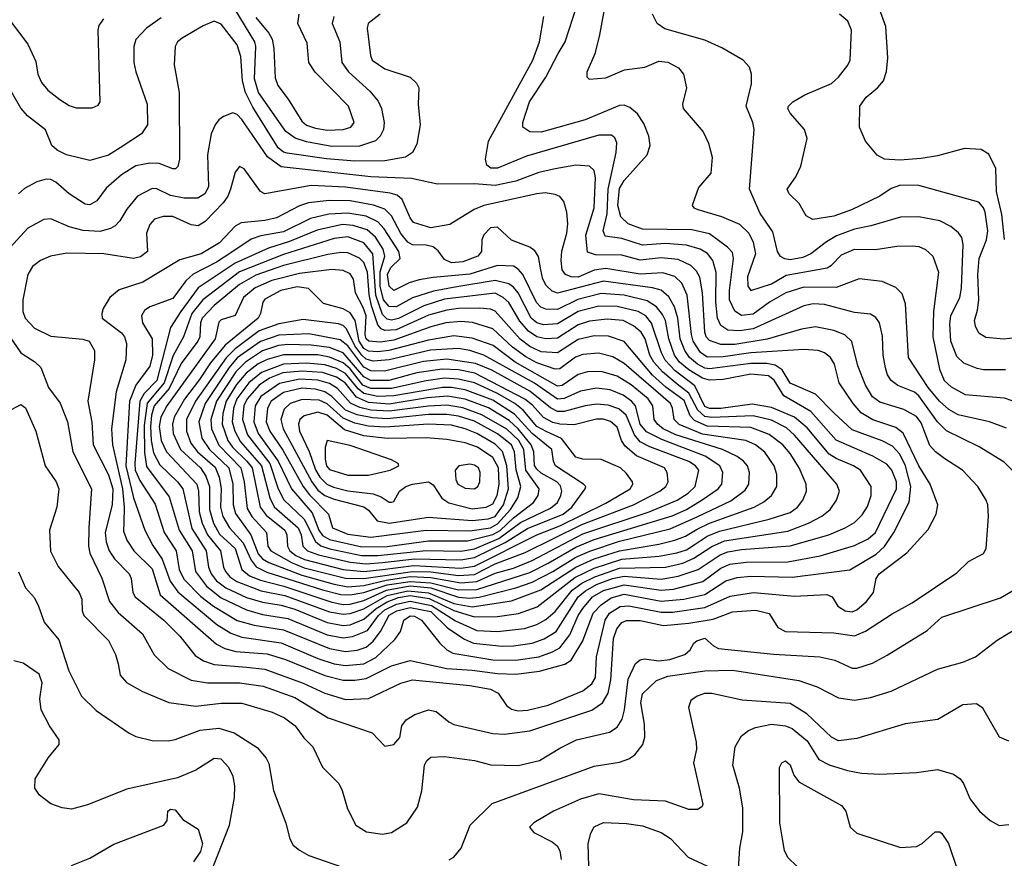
# Model space of a CAD drawing. Extents: x 997026 to 1115308, y 536381 to 619039.
# Tile 281 of 484: x 1052140 to 1056416, y 571061 to 574701. Entities that reach past the tile are written whole.
import ezdxf

# ---------------------------------------------------------------- set-up
doc = ezdxf.new("R2010")
doc.units = 0

msp = doc.modelspace()

# ---------------------------------------------------------------- linework, layer by layer
at = {"layer": '0CON20XD'}
for points in [[(1054685.4, 574785), (1054657.5, 574635), (1054637, 574553), (1054603.3, 574473.3), (1054602.5, 574452.5), (1054613, 574443), (1054685, 574448.8), (1054766.9, 574483.1), (1054854.3, 574494.3), (1054915, 574520.9), (1054955, 574516.4), (1055001.5, 574491.5), (1055022.5, 574465), (1055035.7, 574405), (1055018.6, 574335), (1055020.8, 574315), (1055107.5, 574215), (1055131.4, 574165), (1055146.9, 574105), (1055141.4, 574035), (1055087.3, 573972.7), (1055060, 573895), (1055066.7, 573885), (1055085, 573877.1), (1055187, 573847), (1055265, 573813.1), (1055306.8, 573775), (1055325.6, 573735.6), (1055334.8, 573685), (1055299.8, 573585), (1055301.3, 573545), (1055315, 573525.6), (1055405, 573554.8), (1055467.9, 573592.1), (1055646.7, 573623.3), (1055665.2, 573634.8), (1055709.1, 573680.9), (1055764.7, 573704.7), (1055855.9, 573704.1), (1055948.6, 573718.6), (1056015, 573720), (1056045, 573716.2), (1056073.5, 573703.5), (1056105.6, 573675), (1056129.2, 573605), (1056107.5, 573435), (1056105.8, 573325), (1056133.5, 573183.5), (1056153.9, 573135), (1056185, 573106.6), (1056245, 573074), (1056415, 573059.1), (1056515, 573025.4)], [(1053705, 574724.6), (1053653.3, 574685), (1053648.9, 574665), (1053663.3, 574545), (1053670.6, 574525), (1053725, 574487.7), (1053835, 574451.1), (1053862.9, 574425), (1053873.1, 574405), (1053870.5, 574335), (1053879.4, 574245), (1053865, 574161.2), (1053845.6, 574124.4), (1053815, 574104.2), (1053725, 574088.8), (1053595, 574086.7), (1053473, 574097), (1053301.3, 574121.3), (1053285, 574126.3), (1053261.9, 574145), (1053151.8, 574321.8), (1053121.2, 574385), (1053107.9, 574435), (1053101, 574541), (1053085, 574591.9), (1053015, 574681.2), (1052985, 574694.6), (1052936, 574675), (1052845, 574620.5), (1052825.7, 574605), (1052815.6, 574585), (1052810.9, 574505), (1052832.1, 574385), (1052834.5, 574095.5), (1052826.4, 574063.6), (1052816.4, 574053.6), (1052805, 574053.1), (1052746.1, 574076.1), (1052705, 574078), (1052645, 574066), (1052582.8, 574027.2), (1052515, 573970), (1052474.3, 573915), (1052445, 573897.5), (1052425, 573900.5), (1052355, 573944.5), (1052296.4, 573996.4), (1052275, 574007.5), (1052255, 574009.5), (1052215, 573997.5), (1052161.2, 573968.8), (1052135.3, 573944.7)], [(1053503.8, 574715), (1053496.8, 574685), (1053530, 574605), (1053539.1, 574515), (1053567.3, 574475), (1053661, 574391), (1053696.7, 574346.7), (1053710.5, 574315), (1053722.6, 574255), (1053720.3, 574225), (1053705.2, 574194.8), (1053684.8, 574175.2), (1053615, 574152.2), (1053495, 574150.7), (1053385, 574170.6), (1053336.4, 574186.4), (1053295.7, 574215.7), (1053177.2, 574385), (1053159.6, 574445), (1053165.2, 574585), (1053160.9, 574605), (1053075, 574745.9)], [(1053165, 574710), (1053222, 574642), (1053236.5, 574616.5), (1053243.8, 574576.2), (1053249.1, 574449.1), (1053260.4, 574415), (1053306.2, 574356.2), (1053365, 574260), (1053385, 574243.7), (1053425, 574230), (1053475, 574221.7), (1053545, 574224.7), (1053578.6, 574235), (1053593.1, 574255), (1053567.3, 574325), (1053422.8, 574472.8), (1053395.5, 574515), (1053388.9, 574598.9), (1053347.7, 574685), (1053353.8, 574725)], [(1056425, 572927.3), (1056352, 572955), (1056215.2, 572985.2), (1056175, 573008.4), (1056134.3, 573045), (1056084.9, 573104.9), (1055999.2, 573235), (1055986.9, 573466.9), (1055971.4, 573511.4), (1055945, 573538.5), (1055884.7, 573564.7), (1055785, 573576.2), (1055685, 573538.8), (1055545, 573539.7), (1055466.9, 573515), (1055395.3, 573475), (1055325, 573423.3), (1055275, 573417.5), (1055245, 573435.4), (1055222.6, 573485), (1055221.8, 573525), (1055240.2, 573665), (1055235, 573690), (1055214, 573714), (1055135, 573770.9), (1055059.2, 573789.2), (1054845, 573791.2), (1054782.7, 573815), (1054749.8, 573845), (1054737.9, 573895), (1054745, 573967.9), (1054765, 574002.5), (1054864.6, 574115), (1054878.2, 574155), (1054872.3, 574195), (1054849.9, 574249.9), (1054822.3, 574292.3), (1054789.8, 574319.8), (1054765, 574330.3), (1054745, 574328.9), (1054595, 574266.8), (1054405, 574213), (1054355, 574214.2), (1054325, 574234.3), (1054325.4, 574255), (1054354.4, 574345), (1054425, 574451.5), (1054478.1, 574555), (1054508.8, 574605), (1054558.7, 574761.3)], [(1056421.3, 573181.3), (1056325, 573181.6), (1056297.3, 573187.3), (1056239.7, 573209.7), (1056209.3, 573239.3), (1056182.9, 573305), (1056178.7, 573381.3), (1056183.8, 573416.2), (1056222.2, 573495), (1056230.4, 573535), (1056236.9, 573725), (1056230.8, 573755), (1056216.5, 573776.5), (1056183.1, 573803.1), (1056135, 573827.6), (1056045, 573845.3), (1055965, 573844.2), (1055836.1, 573806.1), (1055765, 573792), (1055687.3, 573762.7), (1055643.2, 573736.8), (1055576.1, 573685), (1055540.6, 573669.4), (1055485, 573659.2), (1055462.5, 573662.5), (1055443.4, 573673.4), (1055431.1, 573695), (1055409.9, 573779.9), (1055355, 573859.2), (1055309.4, 573965), (1055328.7, 574225), (1055323.9, 574255), (1055294.5, 574325), (1055317.4, 574422.6), (1055317.8, 574465), (1055309.4, 574495), (1055281.4, 574525), (1055189.6, 574579.6), (1055115, 574612.2), (1054941.3, 574661.3), (1054908.5, 574685), (1054887.9, 574725)], [(1056487.7, 573322.3), (1056413.7, 573313.7), (1056335, 573321.1), (1056305, 573340), (1056290.2, 573370.2), (1056285.6, 573395), (1056299.7, 573440.3), (1056305.3, 573484.7), (1056301.1, 573595), (1056306.3, 573665), (1056337.7, 573745), (1056343.8, 573785), (1056331.9, 573865), (1056324.7, 573885), (1056305, 573908.8), (1056045, 573981.2), (1055965, 573982.9), (1055925, 573968.8), (1055875, 573935.4), (1055752, 573875), (1055675, 573848.2), (1055584.4, 573834.4), (1055555, 573850), (1055525, 573902.5), (1055482, 573945), (1055472, 573965), (1055510.9, 574019.1), (1055532, 574065), (1055560, 574185), (1055548, 574225), (1055485.8, 574295), (1055475.8, 574315), (1055478.6, 574325), (1055498, 574345), (1055550, 574375), (1055665, 574423.5), (1055695, 574451.1), (1055736.5, 574503.5), (1055746.5, 574525), (1055752.5, 574655), (1055736, 574695), (1055700, 574725)], [(1056416.9, 573746.9), (1056405.2, 573855), (1056382, 573955), (1056378.5, 574055), (1056347.7, 574117.7), (1056315, 574137.8), (1056242.6, 574142.6), (1056125, 574110), (1056055, 574097.8), (1055961.4, 574091.4), (1055895.8, 574095.8), (1055863.4, 574113.4), (1055813.5, 574173.5), (1055786.2, 574235), (1055788.5, 574325), (1055815, 574364.5), (1055865, 574405.5), (1055890.4, 574435), (1055903.3, 574476.7), (1055909.1, 574535), (1055901.3, 574671.3), (1055878.5, 574735)], [(1052755, 574709.1), (1052690.6, 574665), (1052645, 574615.7), (1052635.4, 574585), (1052636.2, 574515), (1052644.6, 574475), (1052693.4, 574335), (1052695.3, 574245), (1052668.8, 574205), (1052576.9, 574145), (1052525, 574113.6), (1052445, 574089.3), (1052343.8, 574113.8), (1052302.9, 574135), (1052280, 574155), (1052252.7, 574222.7), (1052174.3, 574284.3), (1052145, 574317.5), (1052105.6, 574385.6), (1052054.7, 574515), (1052010.8, 574585), (1051891.5, 574705)], [(1052085, 574714), (1052175.6, 574595), (1052210.3, 574520.3), (1052218.1, 574465), (1052235, 574428), (1052262.9, 574395), (1052314.3, 574355), (1052355, 574328.5), (1052385, 574319.1), (1052455, 574318.1), (1052480.3, 574329.7), (1052489.2, 574345), (1052481.1, 574655), (1052485, 574676.2), (1052505.6, 574705)], [(1056511.5, 572685), (1056415, 572779.6), (1056306.6, 572846.6), (1056165, 572916.4), (1056125, 572955.3), (1056045, 573068.7), (1056025, 573083.5), (1055953.7, 573113.7), (1055924.6, 573135), (1055908.8, 573158.8), (1055899.2, 573189.2), (1055890, 573245), (1055887, 573327), (1055873.1, 573385), (1055858.2, 573408.2), (1055835, 573422.1), (1055765, 573429.7), (1055635.2, 573465.2), (1055585, 573467.5), (1055545, 573459.2), (1055325, 573359.3), (1055265, 573350), (1055215, 573353.1), (1055185, 573373.6), (1055169.8, 573405), (1055163.2, 573475), (1055164.2, 573604.2), (1055149.5, 573655), (1055126.2, 573686.2), (1055094.3, 573704.3), (1055035, 573722.8), (1054945, 573729.2), (1054845, 573722), (1054755, 573751.5), (1054681.9, 573761.9), (1054673.1, 573785), (1054691.2, 573858.8), (1054695.3, 573965), (1054730.8, 574125), (1054733, 574167), (1054725, 574188.8), (1054709.6, 574199.6), (1054655, 574200.5), (1054341.2, 574108.8), (1054215, 574056.1), (1054186, 574056), (1054169.1, 574069.1), (1054163.3, 574095), (1054175.7, 574174.3), (1054368.6, 574525), (1054397.1, 574605), (1054415.4, 574715)], [(1053725, 571548), (1053765, 571554.2), (1053790.8, 571585), (1053800, 571635), (1053817.8, 571662.2), (1053855.3, 571684.7), (1053915, 571705.3), (1053948.3, 571698.3), (1054002.8, 571652.8), (1054025, 571641.5), (1054195, 571602.9), (1054245, 571600), (1054355, 571613.4), (1054625, 571703.6), (1054670.7, 571735), (1054695, 571778.1), (1054707.6, 571835), (1054718.9, 572015), (1054733.5, 572056.5), (1054755, 572084.7), (1054775, 572093.3), (1054835, 572093.3), (1054935, 572070.9), (1055045, 572081), (1055152, 572098), (1055235, 572130.9), (1055337.1, 572137.1), (1055393.9, 572123.9), (1055432.6, 572062.6), (1055464.8, 572044.8), (1055675, 572039), (1055765, 572026.9), (1055813.5, 572046.5), (1055928, 572122), (1056015, 572170), (1056209.8, 572300.2), (1056260.6, 572349.4), (1056325, 572384.3), (1056336.7, 572405), (1056346.9, 572545), (1056344.4, 572595), (1056336.9, 572615), (1056300.5, 572675), (1056234.5, 572745), (1056156.7, 572795), (1056116.2, 572825), (1056092.6, 572852.6), (1056055, 572950.4), (1056035, 572978.6), (1055979, 573009), (1055875, 573040.5), (1055843.5, 573063.5), (1055812.5, 573115), (1055779, 573199), (1055753.6, 573303.6), (1055722.8, 573332.8), (1055675, 573351.6), (1055595, 573368.3), (1055535, 573358.1), (1055385.4, 573314.6), (1055245, 573291.3), (1055185, 573291), (1055135, 573308.3), (1055121, 573325), (1055114.5, 573345), (1055105.2, 573515.2), (1055093.2, 573583.2), (1055079.6, 573609.6), (1055055, 573633.8), (1054999.4, 573659.4), (1054925, 573667), (1054835, 573657), (1054755, 573679.3), (1054640.2, 573680.2), (1054605, 573691.9), (1054598.5, 573765), (1054635, 573883.8), (1054639.7, 574015), (1054635, 574046), (1054614.6, 574064.6), (1054555, 574070), (1054465, 574054.3), (1054395, 574037.4), (1054295, 574000.2), (1054205, 573980.8), (1054115, 573989.2), (1053955, 573987.5), (1053841.2, 574011.2), (1053665, 574019.5), (1053275, 574061.7), (1053215.6, 574105.6), (1053105, 574268.5), (1053085, 574290), (1053065, 574297.3), (1053025, 574281.5), (1053005, 574266.9), (1052988.2, 574245), (1052970.8, 574205), (1052955.8, 574115), (1052959.7, 573975), (1052943.3, 573945), (1052913.2, 573926.8), (1052853.9, 573926.1), (1052795, 573937.2), (1052735, 573966.2), (1052715, 573968.9), (1052650.9, 573935), (1052605, 573878.5), (1052575, 573828.2), (1052555, 573806.9), (1052535, 573794.7), (1052488.3, 573781.7), (1052415.6, 573785.6), (1052355, 573801.4), (1052275, 573836.2), (1052245, 573833.2), (1052175, 573796), (1052082.6, 573695)], [(1054305, 571701.3), (1054345, 571703.7), (1054435, 571725.8), (1054585, 571787.7), (1054625, 571818), (1054639.8, 571845), (1054644.8, 571935), (1054681.7, 572095), (1054701.6, 572125), (1054747, 572153), (1054785, 572156.9), (1054925, 572129.6), (1054975, 572129.2), (1055115, 572149.7), (1055225, 572198.6), (1055325.9, 572214.1), (1055505, 572199.1), (1055645, 572206.2), (1055668.6, 572195), (1055692.9, 572155), (1055724, 572135), (1055755, 572131.2), (1055775, 572139.7), (1055816.6, 572175), (1055847.1, 572215), (1055859.6, 572275), (1055872.1, 572295), (1055992.7, 572387.3), (1056085, 572488.1), (1056120, 572555), (1056127.3, 572595), (1056093.5, 572685), (1056045, 572763.8), (1055976.8, 572906.8), (1055945, 572931.4), (1055845, 572963.5), (1055794.6, 572994.6), (1055758.6, 573035), (1055698, 573125), (1055678.2, 573205), (1055661.2, 573235), (1055635, 573254.6), (1055608, 573265), (1055545, 573269.6), (1055315, 573254.7), (1055195, 573237.9), (1055125, 573236.4), (1055097, 573257), (1055065, 573306.1), (1055057.1, 573335), (1055038.9, 573505), (1055015, 573557.7), (1054985, 573586.2), (1054932.9, 573602.9), (1054835, 573597.1), (1054685, 573621.4), (1054635, 573614), (1054565, 573583.1), (1054535, 573584.1), (1054509.5, 573595), (1054495.3, 573615), (1054491.4, 573655), (1054494.4, 573695.6), (1054515.9, 573775), (1054520, 573815), (1054515.9, 573865.9), (1054502.2, 573912.2), (1054485, 573933.1), (1054465, 573942.7), (1054421.2, 573948.8), (1054385, 573945.3), (1054154.8, 573895.2), (1054112.9, 573877.1), (1054008, 573812), (1053925, 573798), (1053850.6, 573820.6), (1053835, 573840.5), (1053800.2, 573920.2), (1053778.8, 573938.8), (1053748.4, 573948.4), (1053554.3, 573974.3), (1053405, 573980.9), (1053205, 573944.5), (1053185, 573955.7), (1053115, 574054), (1053095, 574063.8), (1053075, 574038.8), (1053055, 573965.8), (1053043.9, 573935), (1053024.2, 573905.8), (1052945, 573824.5), (1052915, 573805.5), (1052885, 573810.9), (1052805, 573846.8), (1052763.1, 573846.9), (1052725, 573835.6), (1052705, 573812.5), (1052691.2, 573775), (1052694.3, 573695), (1052665, 573671.5), (1052634, 573664), (1052505.2, 573685.2), (1052345, 573688.2), (1052273.3, 573675), (1052230, 573655), (1052195, 573630), (1052175.6, 573595), (1052153.3, 573485), (1052153.3, 573435), (1052164.4, 573405), (1052205, 573361.9), (1052275, 573327.8), (1052414.5, 573314.5), (1052441.2, 573305), (1052464.2, 573265), (1052464.3, 573224.3), (1052436.6, 573045), (1052453.9, 572953.9), (1052459.1, 572855), (1052525, 572725.4), (1052544, 572665), (1052541.8, 572595), (1052510.8, 572475), (1052515.2, 572435), (1052528.7, 572395), (1052551.2, 572361.2), (1052616, 572295), (1052624.7, 572275), (1052631.3, 572215), (1052642, 572195), (1052765.3, 572095), (1052835.4, 572025), (1052901.3, 571941.3), (1052938, 571918), (1052985, 571901.7), (1053125, 571890.2), (1053205, 571881.5), (1053371, 571821), (1053465, 571778), (1053555, 571749.3), (1053655, 571754.2), (1053795, 571821.1), (1053845.3, 571834.7), (1054095, 571810.4), (1054185, 571794.8), (1054217.8, 571777.8), (1054254.2, 571724.2), (1054275, 571707.7), (1054305, 571701.3)], [(1053595, 571834.4), (1053645, 571841.5), (1053755, 571896.8), (1053835, 571919.8), (1053995.5, 571884.5), (1054105, 571877.8), (1054215, 571862.4), (1054295, 571859.5), (1054396.9, 571873.1), (1054506.9, 571903.1), (1054535, 571921.1), (1054586, 572005), (1054630.8, 572125), (1054665, 572161.4), (1054708.6, 572191.4), (1054765, 572207.4), (1054925, 572177.4), (1055024.2, 572185.8), (1055115, 572205.7), (1055206.8, 572265), (1055255, 572280.2), (1055314.8, 572285.2), (1055495, 572281.5), (1055745, 572313.3), (1055859.8, 572380.2), (1055895.6, 572414.4), (1055936.1, 572475), (1056002.8, 572607.2), (1056010, 572675), (1055987.2, 572765), (1055961.9, 572815), (1055929.7, 572849.7), (1055885, 572873.2), (1055755, 572920.4), (1055674.8, 572995), (1055595.5, 573075.5), (1055485, 573123.3), (1055451.4, 573181.4), (1055421, 573201), (1055385, 573208.4), (1055315, 573208.6), (1055135, 573185.1), (1055115, 573188.1), (1055083.3, 573205), (1055048.2, 573235), (1055028, 573265), (1055008.1, 573315), (1054998.4, 573405), (1054984.1, 573454.1), (1054958.2, 573498.2), (1054925, 573527), (1054887.4, 573537.4), (1054675, 573566.4), (1054475, 573513.5), (1054452.8, 573522.8), (1054426.7, 573546.7), (1054412.3, 573575), (1054402.3, 573615), (1054392.6, 573672.6), (1054377.6, 573697.6), (1054355, 573714), (1054275, 573743.8), (1054215, 573800.8), (1054185, 573797.3), (1054155, 573766.7), (1054147.5, 573745), (1054145.4, 573695), (1054130, 573675), (1054065, 573649.4), (1054015, 573645.8), (1053985, 573659.6), (1053957.3, 573697.3), (1053934.9, 573714.9), (1053905, 573722.4), (1053845, 573723.8), (1053825, 573734.8), (1053795, 573772.3), (1053755, 573850.3), (1053725, 573878.8), (1053676.1, 573896.1), (1053575, 573914.6), (1053483.4, 573916.6), (1053394.2, 573905.8), (1053355, 573892.7), (1053255, 573841.6), (1053205, 573829.7), (1053101.3, 573818.7), (1053075.2, 573804.8), (1053055, 573783.3), (1053007.6, 573732.4), (1052927.9, 573685), (1052835, 573658.2), (1052675, 573562.3), (1052571.5, 573528.5), (1052531.4, 573495), (1052503.1, 573446.9), (1052496.5, 573425), (1052498.5, 573405), (1052582.2, 573342.2), (1052595.2, 573325), (1052603.4, 573295), (1052600.9, 573225), (1052558.8, 573085), (1052538.5, 572925), (1052543.7, 572855), (1052586.2, 572663.8), (1052594.1, 572585), (1052591.9, 572518.1), (1052590.2, 572480.2), (1052605, 572442.2), (1052635.8, 572395), (1052715, 572317.2), (1052749.5, 572205), (1052995, 571989.8), (1053031.3, 571971.3), (1053078, 571958), (1053215, 571948.6), (1053293.9, 571923.9), (1053465, 571853.5), (1053545, 571834.4), (1053595, 571834.4)], [(1053555, 571897), (1053635, 571904.5), (1053687.1, 571932.9), (1053769.7, 572010.3), (1053793.3, 572045), (1053808.8, 572095), (1053835, 572113.1), (1053855, 572112), (1053884.5, 572095), (1053964, 571994), (1053995.2, 571965.2), (1054021, 571951), (1054195, 571922.2), (1054295, 571920), (1054395, 571935.8), (1054453.8, 571956.2), (1054485, 571974.8), (1054529.5, 572030.5), (1054565, 572114.7), (1054585, 572145.6), (1054627.9, 572195), (1054675, 572222.6), (1054765, 572247.8), (1054925, 572224.7), (1054978.7, 572228.7), (1055107.1, 572262.9), (1055185, 572319.8), (1055223, 572337), (1055295, 572346.6), (1055475, 572347.6), (1055615.8, 572374.2), (1055765, 572418.1), (1055825, 572447.6), (1055856.6, 572475), (1055947.5, 572665), (1055947.1, 572695), (1055927.7, 572745), (1055905, 572771.1), (1055845, 572806.1), (1055685.1, 572875.1), (1055575, 572999.6), (1055458.8, 573068.8), (1055416.6, 573136.6), (1055392.1, 573155), (1055315, 573162.1), (1055195, 573138.4), (1055135, 573136), (1055105, 573145.6), (1055045, 573180.8), (1055005, 573214.8), (1054983.3, 573245), (1054959.4, 573315), (1054944.6, 573394.6), (1054931.8, 573421.8), (1054904.7, 573454.7), (1054865, 573480), (1054765, 573505.4), (1054665, 573512.5), (1054563.3, 573486.7), (1054475, 573442.3), (1054425, 573444), (1054403.3, 573453.3), (1054383.5, 573473.5), (1054325.4, 573595.4), (1054305, 573618.4), (1054285, 573630.5), (1054215, 573633.8), (1054095, 573596.2), (1053935, 573582.6), (1053875, 573571.9), (1053831.5, 573558.5), (1053764.8, 573524.8), (1053744.2, 573544.2), (1053737.3, 573595), (1053752.2, 573625), (1053791.6, 573665), (1053786.3, 573695), (1053723.3, 573793.3), (1053695, 573823), (1053645, 573847.9), (1053565, 573861), (1053482.9, 573857.1), (1053402.3, 573837.7), (1053285, 573779.5), (1053187.4, 573762.6), (1053145, 573748.3), (1053061.4, 573691.4), (1052995, 573647.9), (1052893.3, 573596.7), (1052861.9, 573568.1), (1052805, 573490.6), (1052704.8, 573455.2), (1052682, 573438), (1052669.3, 573415), (1052672.8, 573385), (1052715.2, 573315), (1052717.2, 573245), (1052705, 573196.7), (1052645, 573114), (1052616.6, 573045), (1052601.2, 572765), (1052634.7, 572624.7), (1052683, 572485), (1052718.5, 572418.5), (1052759.4, 572359.4), (1052793.1, 572263.1), (1052827, 572217), (1052996.2, 572076.2), (1053057.5, 572037.5), (1053105, 572020.2), (1053275, 571996.4), (1053435, 571927.6), (1053505, 571905.2), (1053555, 571897)], [(1053555, 571958.8), (1053605, 571964.5), (1053645, 571977), (1053675, 572003.1), (1053707.3, 572045), (1053745, 572115.4), (1053778, 572135), (1053835, 572149.3), (1053925, 572131.4), (1053999.8, 572059.8), (1054071.6, 572011.6), (1054110.5, 571995), (1054235, 571981.5), (1054285, 571982.7), (1054365, 571995.2), (1054417.4, 572012.6), (1054469.8, 572045), (1054564.6, 572195), (1054597.6, 572222.4), (1054645, 572248.9), (1054714.6, 572274.6), (1054765, 572285.8), (1054925, 572272.3), (1054999.5, 572285), (1055085.5, 572314.5), (1055182.4, 572377.6), (1055215, 572391.4), (1055275, 572401.6), (1055485, 572416.5), (1055653.3, 572465), (1055725, 572494.7), (1055765, 572518.4), (1055799, 572551), (1055821.9, 572588.1), (1055836.8, 572635), (1055837.5, 572675), (1055790.4, 572745), (1055760.9, 572765), (1055685, 572795.6), (1055655, 572815.2), (1055559.3, 572929.3), (1055505, 572975.8), (1055405, 573018), (1055321.4, 573031.4), (1055185, 573013), (1055135, 573012.9), (1055115, 573021.6), (1055071.6, 573111.6), (1054986.3, 573176.3), (1054942.8, 573222.8), (1054926.7, 573255), (1054884, 573384), (1054858.7, 573415), (1054825, 573434.8), (1054735, 573456.5), (1054655, 573457.3), (1054565, 573434.9), (1054475, 573380.3), (1054415, 573375.8), (1054385, 573385.5), (1054361.2, 573405), (1054304.2, 573515), (1054285, 573539.8), (1054264.3, 573554.3), (1054205, 573569.1), (1054038.1, 573541.9), (1053936.7, 573523.3), (1053845, 573494.2), (1053775, 573455.1), (1053745, 573456.1), (1053720.4, 573485), (1053706, 573545), (1053705, 573606.4), (1053725.4, 573675), (1053718, 573705), (1053685, 573756.4), (1053649.3, 573789.3), (1053587.7, 573807.7), (1053541.9, 573811.9), (1053431.9, 573788.1), (1053312, 573738), (1053220.1, 573709.9), (1053075.9, 573644.1), (1052915, 573537.7), (1052840.2, 573435), (1052795.5, 573364.5), (1052735.5, 573135), (1052681, 573079), (1052661.6, 573045), (1052639.8, 572775), (1052642, 572745), (1052661.3, 572701.3), (1052727.8, 572597.8), (1052767.4, 572475), (1052818.9, 572395), (1052832, 572315), (1052852.4, 572272.4), (1052927.1, 572197.1), (1052981.1, 572155), (1053085, 572093.4), (1053158, 572072), (1053285, 572052), (1053485, 571970.7), (1053555, 571958.8)], [(1053545, 572018.2), (1053585, 572022.9), (1053649.8, 572050.2), (1053697.4, 572115), (1053725, 572139.5), (1053776.8, 572163.2), (1053835, 572176.5), (1053928, 572158), (1054031.9, 572091.9), (1054125, 572049.6), (1054215, 572044.8), (1054331.9, 572058.1), (1054385.1, 572074.9), (1054425, 572097.6), (1054465, 572132.5), (1054539.3, 572225), (1054580.5, 572255), (1054637.2, 572282.8), (1054745, 572320), (1054945, 572323.8), (1055018.9, 572341.1), (1055067, 572363), (1055145, 572413.7), (1055201.2, 572438.8), (1055475, 572480.3), (1055565, 572514.8), (1055623.8, 572546.2), (1055659.6, 572575), (1055687.3, 572615), (1055699.5, 572655), (1055688.2, 572685), (1055505, 572897.6), (1055469.2, 572929.2), (1055405, 572961.9), (1055325, 572980.8), (1055145, 572974), (1055115, 572978.9), (1055085.3, 573005.3), (1055045, 573080.4), (1054995, 573119.5), (1054931.8, 573171.8), (1054893.2, 573215), (1054877, 573245), (1054855.9, 573315.9), (1054838.7, 573345), (1054805, 573371.9), (1054760.6, 573395), (1054691.4, 573401.4), (1054615, 573392.6), (1054565, 573376.8), (1054475, 573318.1), (1054425, 573315.1), (1054385, 573324.9), (1054349.1, 573349.1), (1054312, 573392), (1054263.4, 573473.4), (1054239.2, 573495), (1054205, 573513.3), (1053985, 573487.3), (1053895, 573458.6), (1053785, 573403.9), (1053755, 573396.2), (1053735, 573401.4), (1053715, 573421.6), (1053685.8, 573505), (1053674.1, 573685), (1053635, 573731.7), (1053565, 573758.3), (1053505, 573751.2), (1053285, 573682.4), (1053095, 573607), (1052934.9, 573485.1), (1052887, 573425), (1052851.8, 573325), (1052807.1, 573242.9), (1052767, 573125), (1052693.1, 573036.9), (1052680.1, 572939.9), (1052682.6, 572822.6), (1052690.8, 572760.8), (1052789.3, 572629.3), (1052832.6, 572485), (1052888.5, 572395), (1052904.1, 572305), (1052951.7, 572241.7), (1053015, 572191.4), (1053125, 572138.6), (1053195, 572119.3), (1053305, 572101.9), (1053475, 572030.7), (1053545, 572018.2)], [(1053545, 572071.4), (1053575, 572074.6), (1053635, 572098.1), (1053687.9, 572145), (1053735, 572174.3), (1053785, 572192.9), (1053835, 572201.5), (1053918.1, 572188.1), (1054025, 572135.7), (1054115, 572108.5), (1054215, 572110.8), (1054306.2, 572123.8), (1054387.2, 572152.8), (1054550.6, 572279.4), (1054635, 572320.3), (1054755, 572358.7), (1054917.4, 572372.6), (1054994, 572386), (1055035, 572400.3), (1055068.2, 572421.8), (1055125, 572459), (1055178.9, 572481.1), (1055395, 572532.2), (1055485, 572561.4), (1055517.5, 572585), (1055540.7, 572615), (1055555.9, 572655), (1055554.7, 572685), (1055525.2, 572755), (1055485, 572818), (1055453.2, 572855), (1055395, 572900), (1055315, 572930.9), (1055125, 572936.5), (1055070.5, 572960.5), (1055052.1, 572982.1), (1055025, 573048.5), (1054945.8, 573105.8), (1054887.8, 573157.8), (1054765, 573304.2), (1054697.5, 573327.5), (1054635, 573328.5), (1054565, 573312.2), (1054475, 573254.8), (1054405, 573259.1), (1054355, 573281.9), (1054313.7, 573313.7), (1054205, 573436.1), (1054185, 573444.8), (1054138.3, 573448.3), (1054045, 573447), (1053995, 573440), (1053915, 573418), (1053775, 573355.1), (1053725, 573351.4), (1053709.1, 573359.1), (1053695.9, 573375.9), (1053668.4, 573458.4), (1053657.8, 573507.8), (1053650.4, 573605), (1053635, 573647.4), (1053615, 573666.1), (1053565, 573689.1), (1053535, 573690.9), (1053478.4, 573681.6), (1053285, 573633.4), (1053165, 573591.7), (1053095, 573551.9), (1052985, 573459.7), (1052932.2, 573405), (1052925.5, 573385), (1052921.7, 573325), (1052913.7, 573305), (1052841.7, 573208.3), (1052789.3, 573100.7), (1052724.5, 573025.5), (1052712.8, 572985), (1052707.8, 572935), (1052710.3, 572875), (1052720.7, 572820.7), (1052748.1, 572768.1), (1052825.6, 572695), (1052848.1, 572665), (1052887.2, 572492.8), (1052950, 572395), (1052959.3, 572325), (1052970.9, 572295), (1052995, 572264.5), (1053035, 572235.4), (1053125, 572193), (1053195, 572171.8), (1053275, 572159.6), (1053335, 572142.2), (1053474.5, 572084.5), (1053545, 572071.4)], [(1053545, 572120), (1053575, 572122.9), (1053635, 572143.2), (1053735, 572201.7), (1053825, 572222.4), (1053915, 572213.6), (1054025, 572167.1), (1054105, 572152.3), (1054275, 572178.1), (1054403.3, 572226.7), (1054555, 572324.9), (1054635, 572360.1), (1054744.9, 572394.9), (1054915, 572423.6), (1054985, 572441.3), (1055031.3, 572458.7), (1055081.3, 572488.7), (1055135, 572515.9), (1055330, 572585), (1055371.7, 572608.3), (1055404, 572636), (1055428, 572675), (1055427.2, 572727.2), (1055416.4, 572765), (1055375, 572823.2), (1055335.4, 572855), (1055293.8, 572873.8), (1055105, 572901.6), (1055003.3, 572943.3), (1054982, 572965), (1054974.8, 573015), (1054965.7, 573035), (1054765, 573208.8), (1054715, 573237.3), (1054653.3, 573253.3), (1054585, 573247.8), (1054553.5, 573236.5), (1054485, 573186), (1054465, 573184.4), (1054385, 573211.9), (1054337.2, 573237.2), (1054280, 573280), (1054195, 573359.4), (1054106.6, 573386.6), (1054055, 573390.2), (1053990.8, 573385), (1053925, 573368.4), (1053765, 573310), (1053705, 573300.6), (1053656.2, 573306.2), (1053645, 573315.9), (1053640, 573335), (1053644.4, 573415), (1053632, 573452), (1053598.8, 573515), (1053588.8, 573575), (1053575, 573597.3), (1053545, 573612.9), (1053495, 573616.6), (1053355, 573600), (1053235, 573568.2), (1053162.5, 573537.5), (1053112.3, 573495), (1053075, 573416.5), (1053015, 573397.5), (1053005, 573388.1), (1052989.1, 573315), (1052778.3, 573025), (1052752.8, 572975), (1052745.9, 572935), (1052754.7, 572874.7), (1052777.8, 572825), (1052909, 572685), (1052917, 572655), (1052919.6, 572565), (1052932.1, 572515), (1052955.7, 572465), (1053012.4, 572395), (1053024.4, 572325), (1053033.7, 572305), (1053052.9, 572282.9), (1053082.3, 572262.3), (1053188.3, 572221.7), (1053291.1, 572201.1), (1053485, 572130.6), (1053545, 572120)], [(1053545, 572163), (1053575, 572164.3), (1053635, 572180.4), (1053733.3, 572225), (1053835, 572243.3), (1053925, 572234.1), (1054045, 572193.8), (1054095, 572189.6), (1054135, 572194.1), (1054295, 572234.9), (1054365, 572258.9), (1054455, 572305.3), (1054555, 572367.6), (1054616.2, 572393.8), (1054745, 572437.2), (1054965, 572491.2), (1055085, 572544.1), (1055227.7, 572612.3), (1055290.8, 572659.2), (1055305.9, 572685), (1055308.6, 572735), (1055300.6, 572765), (1055283.2, 572785), (1055255.2, 572805.2), (1055192.1, 572835), (1054989.5, 572899.5), (1054933.9, 572925), (1054909, 572945), (1054895.6, 572965), (1054888.7, 573025), (1054869.1, 573055), (1054795, 573116.5), (1054735, 573153), (1054665, 573173.3), (1054605, 573172), (1054565, 573160.2), (1054495, 573112.7), (1054475, 573110.6), (1054292, 573215), (1054196.3, 573286.3), (1054105, 573318.3), (1054025, 573328.4), (1053915, 573309.9), (1053743.3, 573265), (1053695, 573258.8), (1053655, 573262.2), (1053635, 573274.3), (1053613.8, 573305), (1053596.2, 573395), (1053575, 573428), (1053545, 573446.6), (1053459.3, 573469.3), (1053394.3, 573534.3), (1053345, 573541.1), (1053274.5, 573525), (1053205, 573487.8), (1053195.3, 573475), (1053186.4, 573425), (1053175.8, 573405), (1053032.5, 573287.5), (1052968.7, 573211.3), (1052920.7, 573139.3), (1052855.6, 573054.4), (1052811, 572975), (1052803.1, 572945), (1052806.4, 572905), (1052838.2, 572835), (1052924.5, 572755), (1052949, 572719), (1052964.6, 572675), (1052964.2, 572575), (1052981, 572515), (1053007.9, 572467.9), (1053076, 572405), (1053105.2, 572315), (1053137.3, 572287.3), (1053185, 572267.6), (1053287.4, 572242.6), (1053495, 572173.1), (1053545, 572163)], [(1053575, 572204.2), (1053635, 572214.3), (1053735, 572247.5), (1053835, 572262.8), (1053925, 572256.6), (1054045, 572225.6), (1054125, 572227.6), (1054355, 572301.6), (1054435, 572341.1), (1054555, 572411.8), (1054635, 572444.7), (1054973.1, 572546.9), (1055035.9, 572574.1), (1055103.4, 572616.6), (1055173.2, 572665), (1055189.1, 572685), (1055192.6, 572735), (1055181, 572765), (1055116.9, 572806.9), (1054928.4, 572878.4), (1054862.3, 572912.3), (1054835, 572945.9), (1054813.7, 573025), (1054797, 573045), (1054760.9, 573070.9), (1054703.8, 573093.8), (1054645, 573100.9), (1054575, 573089), (1054505, 573056.1), (1054475, 573053.5), (1054375, 573123.7), (1054155.3, 573245.3), (1054095, 573265.1), (1054045, 573273.6), (1053923.8, 573266.2), (1053745, 573224.5), (1053675, 573219.4), (1053645, 573227.8), (1053625, 573244.9), (1053595.9, 573285.9), (1053559.3, 573359.3), (1053545, 573373.3), (1053525, 573381), (1053370.6, 573399.4), (1053265, 573380.9), (1053180.2, 573349.8), (1053075, 573271.8), (1053036.6, 573233.4), (1052903.6, 573045), (1052864.6, 572965), (1052863.9, 572915), (1052883, 572863), (1052911.9, 572825), (1052988.3, 572758.3), (1053006.5, 572715), (1053015.6, 572665.6), (1053012.5, 572585), (1053021.9, 572545), (1053051.4, 572495), (1053110.4, 572430.4), (1053145, 572354.3), (1053166.4, 572326.4), (1053213, 572303), (1053455, 572226.2), (1053535, 572206.2), (1053575, 572204.2)], [(1052095, 573328), (1052144.4, 573254.4), (1052206, 573216), (1052231.3, 573191.3), (1052264.7, 573105), (1052315.7, 573035.7), (1052347.1, 572955), (1052370.5, 572825), (1052451.6, 572665), (1052440.5, 572495), (1052438.6, 572415), (1052444.1, 572385), (1052497.1, 572277.1), (1052529.7, 572175), (1052568.2, 572128.2), (1052673.1, 572035), (1052723.3, 571943.3), (1052784.5, 571885), (1052884.4, 571834.4), (1052955, 571822.5), (1053095, 571822.4), (1053197.6, 571807.6), (1053335, 571759.1), (1053480.1, 571670.1), (1053671.2, 571605), (1053725, 571548)], [(1053565, 572239.7), (1053635, 572244.9), (1053731.6, 572268.4), (1053835, 572283.2), (1053925, 572279.5), (1054055, 572256.2), (1054125, 572261.5), (1054205, 572298.1), (1054285, 572320.5), (1054365, 572353.2), (1054585, 572469.2), (1054873.8, 572565), (1054995, 572615.2), (1055043.2, 572645), (1055072.5, 572675), (1055088.4, 572745), (1055074.7, 572765), (1055045, 572782.7), (1054876.6, 572846.6), (1054835, 572869), (1054809.5, 572899.5), (1054773.8, 572983.8), (1054741.9, 573011.9), (1054695, 573027.1), (1054645, 573032.2), (1054594.9, 573025.1), (1054505, 572999.9), (1054475, 572999.6), (1054445.4, 573015.4), (1054355, 573088.7), (1054189.5, 573179.5), (1054119.1, 573209.1), (1053995, 573227.8), (1053892.9, 573217.1), (1053724.1, 573175.9), (1053665, 573177.4), (1053635, 573193.2), (1053565, 573285.1), (1053531.4, 573311.4), (1053395, 573337.6), (1053265, 573332.3), (1053185, 573304.4), (1053085, 573233.2), (1053048.9, 573191.1), (1052946, 573035), (1052918.6, 572955), (1052931, 572885), (1052963.9, 572835), (1053048.6, 572755), (1053065.9, 572685), (1053067.4, 572595), (1053077.3, 572557.3), (1053143.3, 572465), (1053175, 572382), (1053195, 572359.9), (1053221.4, 572345), (1053365, 572289.2), (1053505, 572250.8), (1053565, 572239.7)], [(1053635, 572274.9), (1053845, 572306), (1053925, 572304.2), (1054045, 572288.3), (1054115, 572293.2), (1054205, 572338.5), (1054335, 572388.3), (1054580.4, 572509.6), (1054806.1, 572595), (1054920, 572655), (1054946.2, 572675), (1054955.4, 572695), (1054951.2, 572735), (1054940, 572755), (1054818.2, 572808.2), (1054769, 572849), (1054753.5, 572875), (1054735, 572932.2), (1054705, 572956.7), (1054675, 572966.3), (1054645, 572966.7), (1054548.4, 572941.6), (1054485, 572945.1), (1054455, 572952.8), (1054414.3, 572974.3), (1054367.4, 573027.4), (1054333.9, 573053.9), (1054116.3, 573166.3), (1054045, 573181.1), (1053975, 573184.3), (1053865, 573167.9), (1053743.1, 573135), (1053665, 573134.1), (1053635, 573150.1), (1053544.9, 573254.9), (1053485, 573278.3), (1053405, 573288.6), (1053305, 573291.1), (1053263.7, 573286.3), (1053195, 573264), (1053120.7, 573215), (1053078.3, 573171.7), (1052994.7, 573045), (1052970.6, 572965), (1052973.5, 572925), (1053004.6, 572854.6), (1053100.6, 572755), (1053114.4, 572695), (1053128.4, 572578.4), (1053147.8, 572545), (1053211.1, 572475), (1053217.5, 572415), (1053230.8, 572395), (1053319.8, 572345), (1053375, 572321.6), (1053555, 572276.4), (1053635, 572274.9)], [(1053635, 572305.9), (1053715, 572314.7), (1053851.8, 572331.8), (1054055, 572320.8), (1054115, 572329.1), (1054385.1, 572464.9), (1054485, 572504.3), (1054685, 572601.9), (1054790.4, 572665), (1054803.1, 572685), (1054801.5, 572695), (1054775, 572731.5), (1054748.9, 572755), (1054665, 572791.2), (1054585, 572793.7), (1054555, 572802.3), (1054492.7, 572882.7), (1054428.6, 572911.4), (1054385, 572935.1), (1054325.8, 573005.8), (1054290, 573035), (1054215, 573078.5), (1054115, 573124.7), (1054045, 573140.9), (1053985, 573144.3), (1053905, 573133.9), (1053755, 573099.8), (1053665, 573099.5), (1053630.5, 573115), (1053575, 573185.1), (1053545, 573211.3), (1053486, 573236), (1053435, 573245.7), (1053285, 573246), (1053215, 573226), (1053175, 573206.5), (1053123.3, 573166.7), (1053082.1, 573117.9), (1053036.5, 573045), (1053021.7, 572991.7), (1053018.8, 572945), (1053043.9, 572875), (1053064.6, 572845), (1053126.8, 572785), (1053148.8, 572755), (1053184.6, 572585), (1053210, 572550), (1053291.7, 572485), (1053300.6, 572465), (1053302.6, 572415), (1053313.2, 572395), (1053339.1, 572375), (1053377.2, 572357.2), (1053545, 572314.5), (1053635, 572305.9)], [(1053645, 572338.6), (1053715, 572344.3), (1053855, 572361), (1054055, 572356.5), (1054115, 572366), (1054248.5, 572431.5), (1054345, 572491.6), (1054499.8, 572555), (1054537.9, 572585), (1054595.8, 572665), (1054598, 572675), (1054588, 572685), (1054466.7, 572765), (1054457.6, 572785), (1054450.3, 572835), (1054365, 572904.2), (1054288.3, 572988.3), (1054195, 573048.7), (1054075, 573094.7), (1054015, 573104.7), (1053975.6, 573104.4), (1053765, 573067.9), (1053695, 573065.1), (1053635, 573077.7), (1053609.2, 573099.2), (1053555, 573165.5), (1053515, 573186.9), (1053465, 573202.9), (1053385, 573209.5), (1053285, 573205.5), (1053189.9, 573170.1), (1053135.1, 573125), (1053082.4, 573055), (1053068.2, 573015), (1053062.7, 572955), (1053073.7, 572915), (1053098.6, 572868.6), (1053189.3, 572765), (1053225.7, 572625.7), (1053245, 572586.6), (1053349.4, 572495), (1053362.7, 572465), (1053369.6, 572415), (1053389.2, 572395), (1053437.9, 572377.9), (1053575, 572346.4), (1053645, 572338.6)], [(1053695, 572374.4), (1053905, 572396.6), (1054055, 572393.9), (1054115, 572404.3), (1054221.1, 572448.9), (1054315, 572518), (1054445, 572580.5), (1054474.8, 572605), (1054490.4, 572635), (1054494, 572655), (1054488, 572678), (1054471.9, 572695), (1054405, 572732.1), (1054385, 572749.8), (1054376.2, 572766.2), (1054373.2, 572825), (1054361.7, 572855), (1054305, 572925.1), (1054265, 572960.9), (1054175.9, 573015.9), (1054074.1, 573054.1), (1053997.3, 573067.3), (1053910.3, 573059.7), (1053745, 573032.7), (1053655, 573039.2), (1053603, 573063), (1053553, 573125), (1053515, 573149.3), (1053455, 573168.8), (1053365.4, 573175.4), (1053282.3, 573167.7), (1053225, 573145.3), (1053180.3, 573115), (1053127.7, 573055), (1053113.8, 573025), (1053107.7, 572965), (1053129.2, 572899.2), (1053226.1, 572775), (1053262.6, 572665), (1053287.1, 572617.1), (1053375, 572532.3), (1053425.2, 572435.2), (1053447.7, 572417.7), (1053486.4, 572403.6), (1053624.9, 572374.9), (1053695, 572374.4)], [(1053625, 572413.4), (1053735, 572414.7), (1053915, 572439), (1054085, 572438.9), (1054195, 572466), (1054226.1, 572483.9), (1054285, 572539), (1054371, 572605), (1054391, 572635), (1054395.2, 572665), (1054338.4, 572745), (1054329, 572835), (1054307.4, 572875), (1054255, 572923.1), (1054146.4, 572986.4), (1054065, 573015.9), (1053995, 573028.2), (1053915, 573023.6), (1053745, 573001), (1053664.3, 573005.7), (1053617.1, 573017.1), (1053575.8, 573035.8), (1053519.5, 573099.5), (1053485, 573121.8), (1053435, 573136.4), (1053355, 573141), (1053267.6, 573122.4), (1053187.5, 573065), (1053161.9, 573025), (1053156.4, 572955), (1053175.7, 572905), (1053262.7, 572785), (1053320.2, 572665), (1053410, 572560), (1053438.5, 572485), (1053455, 572462.1), (1053486, 572444), (1053625, 572413.4)], [(1053665, 572454.7), (1053905.3, 572484.7), (1054095, 572481.7), (1054185, 572495.5), (1054215, 572512.3), (1054271.6, 572575), (1054302.6, 572625), (1054316.8, 572675), (1054296.6, 572746.6), (1054289, 572825), (1054275.6, 572855), (1054215, 572903), (1054115, 572958.2), (1054045, 572980.4), (1053995, 572987.5), (1053915, 572986.5), (1053735, 572968.9), (1053672.1, 572972.1), (1053605, 572985.8), (1053555, 573005.9), (1053495, 573065.9), (1053465.4, 573085.4), (1053425, 573097.3), (1053365, 573101.1), (1053285, 573082), (1053232.6, 573045), (1053216.8, 573015), (1053210.4, 572955), (1053226.4, 572915), (1053282.3, 572832.3), (1053371.4, 572675), (1053399, 572639), (1053481.4, 572555), (1053497.9, 572495), (1053565, 572468.4), (1053665, 572454.7)], [(1052085, 572998.1), (1052145, 573030), (1052165, 573016.7), (1052210.5, 572915), (1052250.5, 572765), (1052298.5, 572695), (1052309.5, 572665), (1052301.2, 572585), (1052270, 572485), (1052274, 572394), (1052307.3, 572327.3), (1052398.5, 572215), (1052409.5, 572185), (1052411.5, 572135), (1052418.5, 572115), (1052525, 572005.7), (1052556.4, 571945), (1052567.3, 571905), (1052575.7, 571855), (1052603.9, 571823.9), (1052674, 571784), (1052787.6, 571737.6), (1052905, 571720.5), (1053015, 571733.8), (1053105, 571733.5), (1053236, 571695), (1053290.5, 571670.5), (1053335.6, 571635), (1053373.3, 571583.3), (1053412.5, 571545), (1053455, 571455.8), (1053525.8, 571385), (1053540.8, 571355), (1053562.9, 571275), (1053600, 571205), (1053645.6, 571175.6), (1053715, 571165.6)], [(1053745, 572514.9), (1053915, 572541.8), (1054105, 572527.2), (1054175, 572533.6), (1054204.1, 572545), (1054241.6, 572595), (1054262.3, 572665), (1054255.1, 572765), (1054236.3, 572826.3), (1054205, 572858.9), (1054125, 572904.1), (1054075, 572925.1), (1054015, 572940.5), (1053915, 572944.9), (1053725, 572931.8), (1053655, 572936.9), (1053595, 572950), (1053545, 572971.7), (1053475, 573033.4), (1053439.8, 573049.8), (1053367, 573053), (1053314.4, 573035.6), (1053289.1, 573010.9), (1053274.1, 572965), (1053283.5, 572925), (1053408.1, 572695), (1053435, 572658.7), (1053465.7, 572635), (1053505, 572619.2), (1053635, 572586.3), (1053655, 572571.2), (1053692.9, 572525), (1053745, 572514.9)], [(1054105, 572578.3), (1054165, 572584.8), (1054195, 572598.9), (1054213.8, 572635), (1054222.1, 572685), (1054218.6, 572755), (1054195, 572799.8), (1054127.6, 572845), (1054075, 572863.8), (1053995, 572879.3), (1053905.5, 572885.5), (1053736.9, 572883.1), (1053635, 572894.1), (1053550.3, 572920.3), (1053475, 572983.8), (1053435, 572997.2), (1053375, 572981.9), (1053356.3, 572965), (1053350.4, 572945), (1053355.6, 572915), (1053397.2, 572827.2), (1053425, 572746.7), (1053443.8, 572715), (1053473.9, 572685), (1053502.3, 572672.3), (1053565, 572656.2), (1053675, 572642.4), (1053709.7, 572629.7), (1053745, 572606), (1053755, 572606), (1053765, 572610), (1053788.6, 572655), (1053817.1, 572675), (1053845, 572685.2), (1053915, 572695.2), (1053935, 572682.2), (1053973.3, 572623.3), (1054004, 572604), (1054105, 572578.3)], [(1053655, 572723.9), (1053749.2, 572745), (1053786, 572765), (1053784, 572775), (1053755, 572790.9), (1053575, 572852.2), (1053475, 572873.8), (1053466.7, 572843.3), (1053467.2, 572792.8), (1053472.4, 572765), (1053485, 572749), (1053565, 572724), (1053655, 572723.9)], [(1054115, 572664.7), (1054129.5, 572675), (1054138.5, 572695), (1054139.6, 572735), (1054132.7, 572755), (1054115, 572767.5), (1054095, 572771.6), (1054046.2, 572763.8), (1054030.6, 572745), (1054033.6, 572705), (1054042.2, 572685), (1054075, 572666.9), (1054115, 572664.7)], [(1052135, 572303.8), (1052165.3, 572235.3), (1052205, 572191.4), (1052222, 572155), (1052245.7, 572085.7), (1052309.6, 572009.6), (1052354.1, 571875), (1052409.1, 571765), (1052472.6, 571702.6), (1052615, 571604.4), (1052645, 571589.5), (1052715, 571571.5), (1052785, 571570.9), (1052815, 571576.4), (1052923, 571617), (1053005, 571625.8), (1053071.4, 571605), (1053170.9, 571540.9), (1053210, 571495), (1053221.4, 571471.4), (1053241.5, 571355), (1053295, 571213.3), (1053312.9, 571145), (1053327.6, 571117.6), (1053355.4, 571095.4), (1053395, 571073.3), (1053542.1, 571022.1)], [(1053715, 571165.6), (1053755, 571172.9), (1053821.2, 571215), (1053867.2, 571282.8), (1053886.1, 571353.9), (1053898.2, 571465), (1053907.3, 571485), (1053925, 571500), (1053985, 571502.5), (1054115, 571484.5), (1054186.1, 571466.1), (1054305, 571464), (1054397.5, 571485), (1054485, 571539.2), (1054557.5, 571575), (1054701.5, 571608.5), (1054735, 571630.5), (1054756.3, 571665), (1054766.7, 571705), (1054782.3, 571837.7), (1054814.1, 571905.9), (1054835, 571922.2), (1054853, 571927), (1054915, 571918.1), (1054962.9, 571922.9), (1055028, 571945), (1055052, 571965), (1055068, 571995), (1055080, 572005), (1055115, 572016.1), (1055152.3, 571982.3), (1055175, 571971.9), (1055413.2, 571946.8), (1055615.2, 571935.2), (1055680, 571920), (1055755, 571886.2), (1055775, 571886.2), (1055843, 571907), (1055907.6, 571942.4), (1056080.2, 572049.8), (1056145, 572106.9), (1056399.2, 572190.8), (1056465, 572230)], [(1054005, 571053.3), (1054025.8, 571065), (1054056.9, 571105), (1054095.6, 571205), (1054192, 571298), (1054635, 571460), (1054745, 571477.7), (1054785, 571491.8), (1054810.5, 571509.5), (1054845.5, 571555), (1054853.9, 571586.1), (1054852.9, 571642.9), (1054837.7, 571735), (1054845, 571774.5), (1054905, 571832.4), (1054955, 571850.8), (1055115, 571874.8), (1055235, 571876.7), (1055522.9, 571832.9), (1055602.5, 571805), (1055695, 571757.3), (1055765, 571746.9), (1055835, 571759.3), (1055924.1, 571785.9), (1056125, 571881.1), (1056235, 571912.1), (1056290, 571935), (1056385, 572008.2), (1056528.5, 572095)], [(1052968.8, 570995), (1053050.9, 571205), (1053072.3, 571325), (1053074.7, 571375), (1053067.5, 571415), (1053048.2, 571455), (1053015, 571490.4), (1052985, 571493.8), (1052905, 571442.7), (1052825, 571410), (1052605, 571361.2), (1052435, 571293.3), (1052365, 571274.5), (1052325, 571280), (1052275, 571297.1), (1052226, 571335), (1052205.6, 571365.6), (1052206.9, 571405), (1052265, 571498), (1052311.2, 571555), (1052312, 571575), (1052270, 571635), (1052232.9, 571705), (1052227, 571753), (1052237.9, 571822.1), (1052225, 571859.2), (1052155, 571907.1), (1052115, 571917.5)], [(1056435, 571568.8), (1056395, 571586.7), (1056322.3, 571712.3), (1056295, 571731.2), (1056235, 571727.1), (1056126.2, 571663.8), (1055985, 571644.5), (1055775, 571581.2), (1055695, 571571.1), (1055665, 571586.2), (1055558.4, 571688.4), (1055485, 571731.9), (1055277.2, 571747.2), (1055145, 571775.4), (1055114.1, 571775.9), (1055082, 571765), (1055054, 571745), (1055044.2, 571715), (1055076.9, 571565), (1055078.6, 571535), (1055066, 571475), (1055106, 571295), (1055103.3, 571285), (1055085, 571272), (1055045, 571272.2), (1054945, 571308.1), (1054804.7, 571314.7), (1054655, 571340), (1054575, 571316.7), (1054458, 571265), (1054372, 571215), (1054354, 571195), (1054372.4, 571172.4), (1054452.2, 571132.2), (1054474.2, 571115), (1054485, 571092.5), (1054490.6, 571055)], [(1055261.9, 571015), (1055267.8, 571105), (1055280.8, 571175), (1055280.8, 571279.2), (1055265.3, 571365.3), (1055236.8, 571465), (1055246.4, 571545), (1055275, 571591.9), (1055304.8, 571615.2), (1055335, 571628.7), (1055405, 571643.2), (1055465, 571636.2), (1055495, 571624.3), (1055560.1, 571570.1), (1055609.5, 571489.5), (1055655, 571466.6), (1055735, 571441.4), (1055795, 571430), (1055875, 571425.4), (1056035, 571433.1), (1056125, 571446.2), (1056195, 571425.4), (1056223.3, 571405), (1056239.1, 571385), (1056267.7, 571317.7), (1056308.1, 571265), (1056354.1, 571224.1), (1056393.1, 571203.1), (1056435, 571207.1)], [(1055515, 571026), (1055475, 571064.2), (1055461.2, 571095), (1055452.5, 571145), (1055441.1, 571215), (1055440, 571455), (1055448.8, 571475), (1055465, 571483.8), (1055485, 571466.2), (1055501.5, 571421.5), (1055523, 571393), (1055709.1, 571289.1), (1055727.5, 571265), (1055745.6, 571195), (1055775, 571169.4), (1055965, 571108.1), (1056035, 571112.5), (1056058.6, 571125), (1056115, 571175.6), (1056135, 571175.6), (1056145, 571168.6), (1056173.6, 571125), (1056213.1, 571005)], [(1052365, 571030), (1052445, 571061.2), (1052548.6, 571121.4), (1052766.2, 571205), (1052780, 571225), (1052783.8, 571265), (1052795, 571273.8), (1052815, 571271.2), (1052826.8, 571256.8)], [(1052826.8, 571256.8), (1052848.5, 571228.5), (1052915, 571186.7), (1052934, 571125), (1052925, 571089.6), (1052894.4, 571045.6)], [(1054611.2, 571025), (1054608.7, 571125), (1054620.4, 571169.6), (1054635, 571197.1), (1054675, 571215.3), (1054775, 571212.3), (1054845, 571202.1), (1054925, 571172.6), (1054966.6, 571146.6), (1055043.3, 571065), (1055126.6, 571026.6)]]:
    msp.add_lwpolyline(points, dxfattribs=at)

doc.saveas('drawing.dxf')
